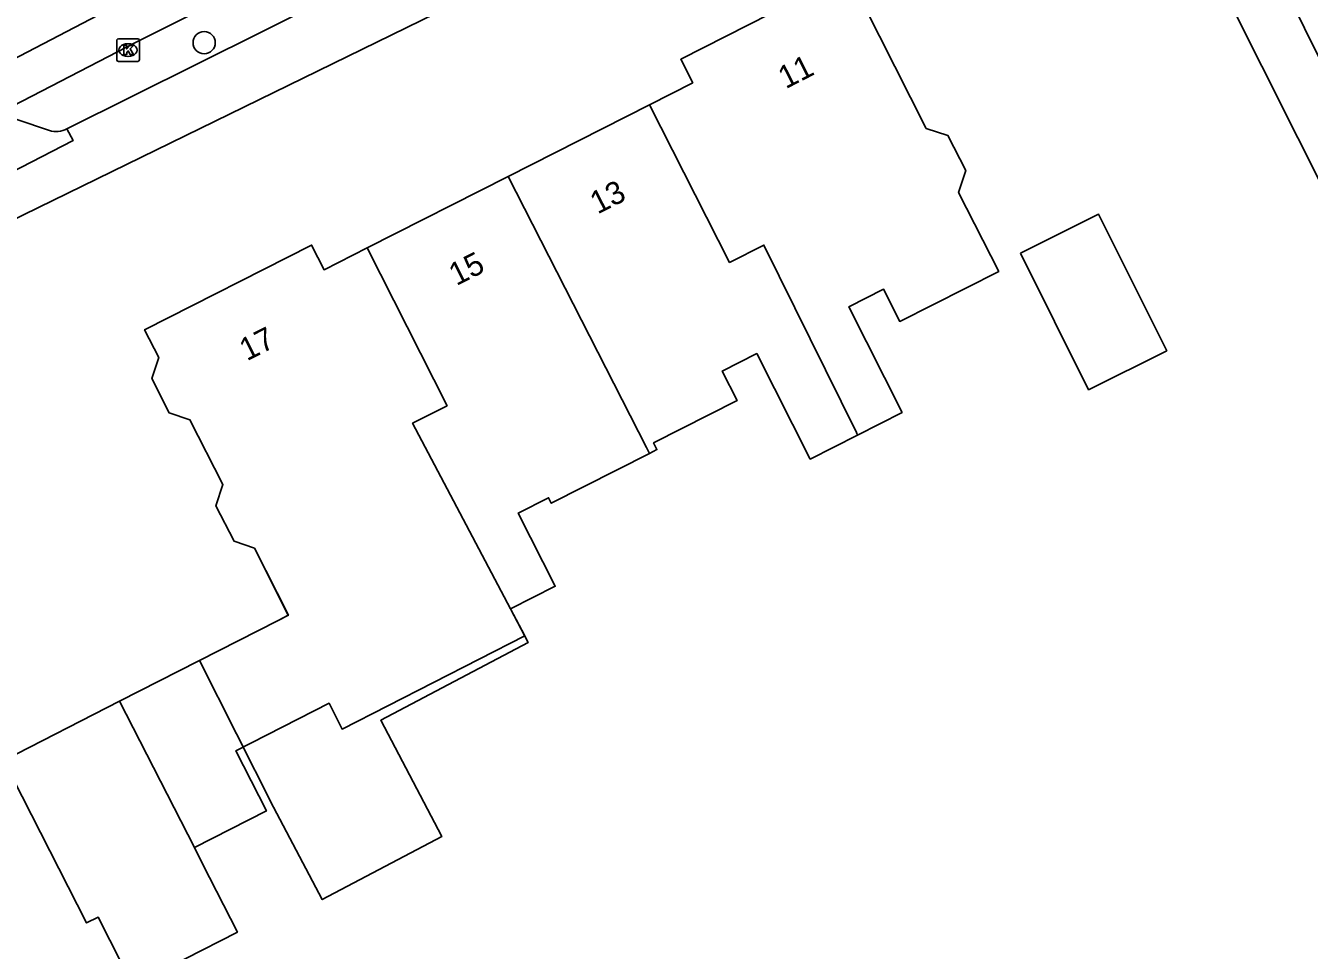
# Model space of a CAD drawing. Extents: x 161772 to 163123, y 383092 to 383917.
# Drawn here: x 162893 to 162949.5, y 383820.3 to 383861 of the extents above; entities that cross this region are included whole.
import ezdxf

# ---------------------------------------------------------------- set-up
doc = ezdxf.new("R2010")
doc.units = 0
for name, color, linetype in [('IMGEO_Boom', 7, 'Continuous'), ('IMGEO_Kolk', 7, 'Continuous'), ('IMGEO_Pand', 7, 'Continuous'), ('IMGEO_Pand_nummerreeks', 7, 'Continuous'), ('IMGEO_Pand_vergunning_verleend', 7, 'Continuous'), ('IMGEO_Parkeervlak_open', 7, 'Continuous'), ('IMGEO_Rijbaan_lokaal_gesloten', 7, 'Continuous'), ('IMGEO_Voetpad_open', 7, 'Continuous')]:
    doc.layers.add(name, color=color, linetype=linetype)

msp = doc.modelspace()

# ---------------------------------------------------------------- linework, layer by layer
at = {"layer": 'IMGEO_Boom'}
msp.add_circle((162900.87, 383860.244), 0.489, dxfattribs=at)
at = {"layer": 'IMGEO_Kolk'}
for p, q in [((162897.094, 383860.421), (162897.946, 383860.421)), ((162897.019, 383859.495), (162897.019, 383860.347)), ((162897.507, 383860.201), (162897.532, 383860.201)), ((162898.02, 383860.347), (162898.02, 383859.495)), ((162897.946, 383859.421), (162897.094, 383859.421)), ((162897.53, 383859.641), (162897.505, 383859.641))]:
    msp.add_line(p, q, dxfattribs=at)
for points in [[(162897.094, 383860.421), (162897.946, 383860.421)], [(162897.019, 383859.495), (162897.019, 383860.347)], [(162897.34, 383860.121), (162897.463, 383860.121), (162897.463, 383859.97), (162897.593, 383860.121), (162897.757, 383860.121), (162897.611, 383859.97), (162897.764, 383859.721), (162897.612, 383859.721), (162897.527, 383859.885), (162897.463, 383859.818), (162897.463, 383859.721), (162897.34, 383859.721), (162897.34, 383860.121)], [(162898.02, 383860.347), (162898.02, 383859.495)], [(162897.946, 383859.421), (162897.094, 383859.421)]]:
    msp.add_lwpolyline(points, dxfattribs=at)
for centre, start, end in [((162897.096, 383860.345), 91.552, 178.448), ((162897.096, 383860.345), 91.552, 178.448), ((162897.944, 383860.345), 1.552, 88.448), ((162897.944, 383860.345), 1.552, 88.448), ((162897.096, 383859.497), 181.552, 268.448), ((162897.096, 383859.497), 181.552, 268.448), ((162897.944, 383859.497), 271.552, 358.448), ((162897.944, 383859.497), 271.552, 358.448)]:
    msp.add_arc(centre, 0.0765, start, end, dxfattribs=at)
for centre, major_axis, ratio, start_param, end_param in [((162897.506, 383859.921), (-0.387, 0.002), 0.722429, 4.712389, 7.853982), ((162897.531, 383859.921), (-0.39, 0.002), 0.717154, 1.570796, 4.712389)]:
    msp.add_ellipse(centre, major_axis=major_axis, ratio=ratio, start_param=start_param, end_param=end_param, dxfattribs=at)
at = {"layer": 'IMGEO_Pand'}
for points in [[(162920.49, 383857.514), (162922.392, 383858.478), (162921.864, 383859.518), (162925.823, 383861.524), (162926.125, 383862.448), (162927.604, 383863.198), (162928.499, 383862.905), (162929.229, 383863.275), (162932.676, 383856.474), (162933.625, 383856.163), (162934.412, 383854.611), (162934.1, 383853.656), (162935.864, 383850.178), (162931.508, 383847.97), (162930.791, 383849.386), (162929.257, 383848.609), (162931.61, 383843.965), (162929.65, 383842.971)], [(162914.255, 383854.354), (162920.49, 383857.514)], [(162929.65, 383842.971), (162929.595, 383843.079), (162925.527, 383851.337), (162924.011, 383850.568), (162920.49, 383857.514)], [(162908.046, 383851.207), (162914.255, 383854.354)], [(162914.255, 383854.354), (162920.346, 383842.426), (162920.478, 383842.16)], [(162936.825, 383850.974), (162940.264, 383852.691), (162943.265, 383846.681), (162939.826, 383844.964), (162936.825, 383850.974)], [(162897.149, 383831.248), (162904.124, 383834.81), (162904.58, 383835.043), (162903.083, 383837.997), (162902.187, 383838.291), (162901.392, 383839.859), (162901.695, 383840.787), (162900.247, 383843.644), (162899.336, 383843.942), (162898.568, 383845.456), (162898.87, 383846.378), (162898.247, 383847.606), (162905.605, 383851.335), (162906.156, 383850.249), (162908.046, 383851.207)], [(162908.046, 383851.207), (162911.568, 383844.26), (162910.052, 383843.492), (162914.365, 383835.314)], [(162929.65, 383842.971), (162927.564, 383841.914), (162925.211, 383846.556), (162923.686, 383845.783), (162924.342, 383844.49), (162920.662, 383842.625), (162920.811, 383842.329), (162920.478, 383842.16)], [(162920.478, 383842.16), (162916.159, 383839.971), (162916.038, 383840.21), (162914.705, 383839.534), (162916.337, 383836.314), (162914.365, 383835.314)], [(162914.365, 383835.314), (162914.988, 383834.132), (162906.949, 383830.028), (162906.37, 383831.161), (162902.265, 383829.066), (162903.613, 383826.425), (162900.439, 383824.804)], [(162900.439, 383824.804), (162900.801, 383824.096), (162902.336, 383821.088), (162897.737, 383818.739), (162896.201, 383821.747), (162895.694, 383821.488), (162892.042, 383828.64), (162897.149, 383831.248)], [(162900.439, 383824.804), (162897.149, 383831.248)]]:
    msp.add_lwpolyline(points, dxfattribs=at)
at = {"layer": 'IMGEO_Pand_vergunning_verleend'}
msp.add_lwpolyline([(162898.247, 383847.606), (162905.605, 383851.335), (162906.156, 383850.249), (162908.046, 383851.207), (162911.568, 383844.26), (162910.052, 383843.492), (162914.365, 383835.314), (162915.143, 383833.84), (162908.649, 383830.415), (162911.345, 383825.302), (162906.07, 383822.52), (162903.927, 383826.585), (162900.667, 383833.045), (162904.124, 383834.81), (162904.576, 383835.04), (162903.083, 383837.997), (162902.187, 383838.291), (162901.392, 383839.859), (162901.695, 383840.787), (162900.247, 383843.644), (162899.336, 383843.942), (162898.568, 383845.456), (162898.87, 383846.378), (162898.247, 383847.606)], dxfattribs=at)
at = {"layer": 'IMGEO_Parkeervlak_open'}
msp.add_lwpolyline([(162894.058, 383856.384), (162892.619, 383856.865)], dxfattribs=at)
msp.add_arc((162894.366, 383857.203), 0.875, 249.4072, 301.3742, dxfattribs=at)
at = {"layer": 'IMGEO_Rijbaan_lokaal_gesloten'}
for points in [[(162891.165, 383856.808), (162897.912, 383860.279), (162911.785, 383867.221), (162921.403, 383871.604), (162924.367, 383872.871)], [(162861.736, 383840.509), (162860.838, 383842.055), (162867.456, 383846.001), (162883.057, 383854.619), (162896.539, 383861.629), (162911.063, 383868.885)], [(162976.413, 383807.459), (162952.256, 383854.995), (162947.38, 383864.837)]]:
    msp.add_lwpolyline(points, dxfattribs=at)
at = {"layer": 'IMGEO_Voetpad_open'}
for points in [[(162861.605, 383834.552), (162865.878, 383837.444), (162871.018, 383840.607), (162889.453, 383850.973), (162892.254, 383852.343), (162923.405, 383867.578), (162926.384, 383869.067), (162926.296, 383869.247), (162937.187, 383874.349)], [(162937.187, 383874.349), (162941.098, 383871.872), (162961.731, 383830.778), (162972.528, 383809.655), (162974.201, 383806.382)], [(162922.613, 383869.958), (162922.277, 383869.719), (162906.327, 383862.189), (162894.821, 383856.456)], [(162894.821, 383856.456), (162895.099, 383855.933), (162892.339, 383854.513), (162891.697, 383855.742)]]:
    msp.add_lwpolyline(points, dxfattribs=at)

# ---------------------------------------------------------------- texts
at = {"layer": 'IMGEO_Pand_nummerreeks'}
for s, rotation, p in [('11', 27.0268, (162926.483, 383858.192)), ('13', 26.8776, (162918.198, 383852.675)), ('15', 26.8776, (162911.977, 383849.522)), ('17', 26.8775, (162902.753, 383846.212))]:
    msp.add_text(s, height=1, rotation=rotation, dxfattribs=at).set_placement(p)

doc.saveas('drawing.dxf')
